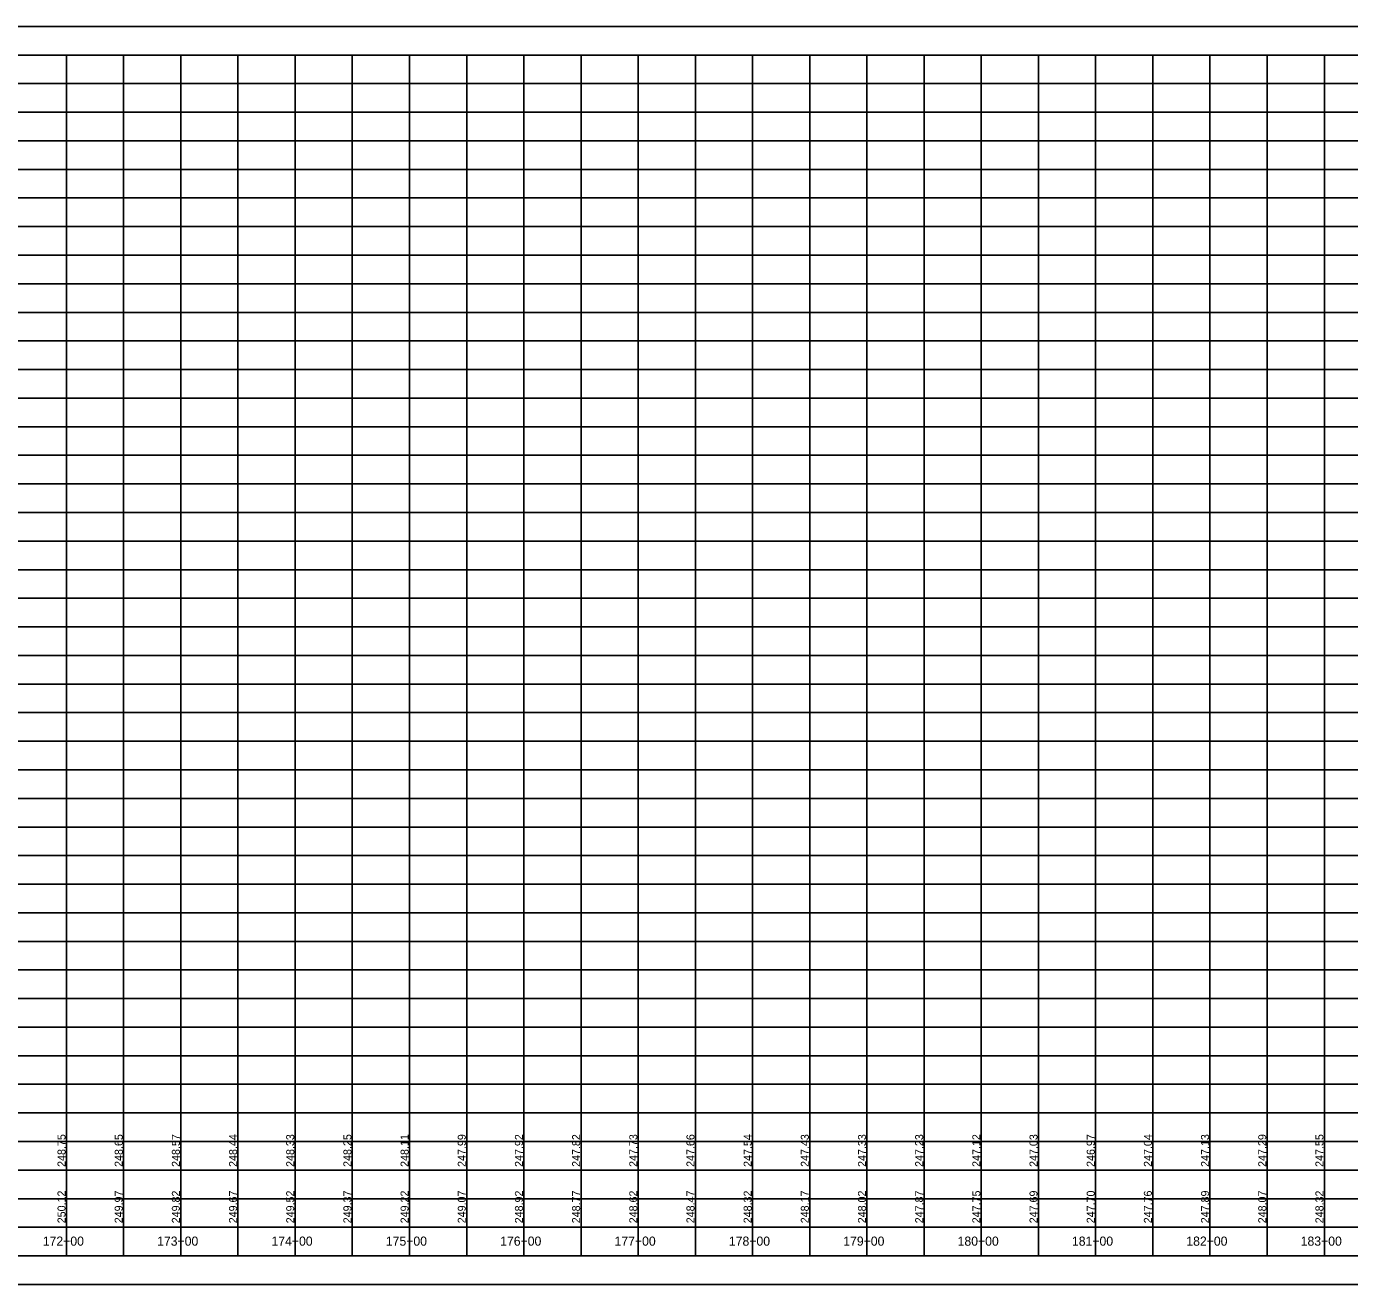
# Model space of a CAD drawing. Extents: x 1873632 to 1926512, y 813126 to 836257.
# Drawn here: x 1895528 to 1896685, y 828463 to 829563 of the extents above; entities that cross this region are included whole.
import ezdxf

# ---------------------------------------------------------------- set-up
doc = ezdxf.new("R2010")
doc.units = 0
for name, color, linetype in [('RD_DDB_StaTX', 7, 'Continuous'), ('RD_DDB_StripGrade', 7, 'Continuous'), ('RD_PD_WallFill', 7, 'Continuous'), ('RD_SHT_IplotShp', 7, 'Continuous')]:
    doc.layers.add(name, color=color, linetype=linetype)

msp = doc.modelspace()

# ---------------------------------------------------------------- linework, layer by layer
at = {"layer": 'RD_PD_WallFill'}
for p, q in [((1894362.9, 829538.1), (1899712.9, 829538.1)), ((1894362.9, 829538.1), (1896112.9, 829538.1)), ((1895562.9, 828488.1), (1895562.9, 829538.1)), ((1895562.9, 828488.1), (1895562.9, 829538.1)), ((1895612.9, 828488.1), (1895612.9, 829538.1)), ((1895612.9, 828488.1), (1895612.9, 829538.1)), ((1895662.9, 828488.1), (1895662.9, 829538.1)), ((1895662.9, 828488.1), (1895662.9, 829538.1)), ((1895712.9, 828488.1), (1895712.9, 829538.1)), ((1895712.9, 828488.1), (1895712.9, 829538.1)), ((1895762.9, 828488.1), (1895762.9, 829538.1)), ((1895762.9, 828488.1), (1895762.9, 829538.1)), ((1895812.9, 828488.1), (1895812.9, 829538.1)), ((1895812.9, 828488.1), (1895812.9, 829538.1)), ((1895862.9, 828488.1), (1895862.9, 829538.1)), ((1895862.9, 828488.1), (1895862.9, 829538.1)), ((1895912.9, 828488.1), (1895912.9, 829538.1)), ((1895912.9, 828488.1), (1895912.9, 829538.1)), ((1895962.9, 828488.1), (1895962.9, 829538.1)), ((1895962.9, 828488.1), (1895962.9, 829538.1)), ((1896012.9, 828488.1), (1896012.9, 829538.1)), ((1896012.9, 828488.1), (1896012.9, 829538.1)), ((1896062.9, 828488.1), (1896062.9, 829538.1)), ((1896062.9, 828488.1), (1896062.9, 829538.1)), ((1896112.9, 828488.1), (1896112.9, 829538.1)), ((1896112.9, 828488.1), (1896112.9, 829538.1)), ((1896162.9, 828488.1), (1896162.9, 829538.1)), ((1896162.9, 828488.1), (1896162.9, 829538.1)), ((1896212.9, 828488.1), (1896212.9, 829538.1)), ((1896212.9, 828488.1), (1896212.9, 829538.1)), ((1896262.9, 828488.1), (1896262.9, 829538.1)), ((1896262.9, 828488.1), (1896262.9, 829538.1)), ((1896312.9, 828488.1), (1896312.9, 829538.1)), ((1896312.9, 828488.1), (1896312.9, 829538.1)), ((1896362.9, 828488.1), (1896362.9, 829538.1)), ((1896362.9, 828488.1), (1896362.9, 829538.1)), ((1896412.9, 828488.1), (1896412.9, 829538.1)), ((1896412.9, 828488.1), (1896412.9, 829538.1)), ((1896462.9, 828488.1), (1896462.9, 829538.1)), ((1896462.9, 828488.1), (1896462.9, 829538.1)), ((1896512.9, 828488.1), (1896512.9, 829538.1)), ((1896512.9, 828488.1), (1896512.9, 829538.1)), ((1896562.9, 828488.1), (1896562.9, 829538.1)), ((1896562.9, 828488.1), (1896562.9, 829538.1)), ((1896612.9, 828488.1), (1896612.9, 829538.1)), ((1896612.9, 828488.1), (1896612.9, 829538.1)), ((1896662.9, 828488.1), (1896662.9, 829538.1)), ((1896662.9, 828488.1), (1896662.9, 829538.1)), ((1894812.9, 829513.1), (1899712.9, 829513.1)), ((1894812.9, 829513.1), (1899712.9, 829513.1)), ((1894812.9, 829488.1), (1899712.9, 829488.1)), ((1894812.9, 829463.1), (1899712.9, 829463.1)), ((1894812.9, 829438.1), (1899712.9, 829438.1)), ((1894812.9, 829413.1), (1899712.9, 829413.1)), ((1894362.9, 829388.1), (1899712.9, 829388.1)), ((1894362.9, 829363.1), (1899712.9, 829363.1)), ((1894362.9, 829338.1), (1899712.9, 829338.1)), ((1894362.9, 829313.1), (1899712.9, 829313.1)), ((1894362.9, 829288.1), (1899712.9, 829288.1)), ((1894362.9, 829263.1), (1899712.9, 829263.1)), ((1894362.9, 829238.1), (1899712.9, 829238.1)), ((1894362.9, 829213.1), (1899712.9, 829213.1)), ((1894362.9, 829188.1), (1899712.9, 829188.1)), ((1894362.9, 829163.1), (1899712.9, 829163.1)), ((1894362.9, 829138.1), (1899712.9, 829138.1)), ((1894362.9, 829113.1), (1899712.9, 829113.1)), ((1894362.9, 829088.1), (1899712.9, 829088.1)), ((1894362.9, 829063.1), (1899712.9, 829063.1)), ((1894362.9, 829038.1), (1899712.9, 829038.1)), ((1894362.9, 829013.1), (1899712.9, 829013.1)), ((1894362.9, 828988.1), (1899712.9, 828988.1)), ((1894362.9, 828963.1), (1899712.9, 828963.1)), ((1894362.9, 828938.1), (1899712.9, 828938.1)), ((1894362.9, 828913.1), (1899712.9, 828913.1)), ((1894362.9, 828888.1), (1899712.9, 828888.1)), ((1894362.9, 828863.1), (1899712.9, 828863.1)), ((1894362.9, 828838.1), (1899712.9, 828838.1)), ((1894362.9, 828813.1), (1899712.9, 828813.1)), ((1894362.9, 828788.1), (1899712.9, 828788.1)), ((1894362.9, 828763.1), (1899712.9, 828763.1)), ((1894362.9, 828738.1), (1899712.9, 828738.1)), ((1894362.9, 828713.1), (1899712.9, 828713.1)), ((1894362.9, 828688.1), (1899712.9, 828688.1)), ((1894362.9, 828663.1), (1899712.9, 828663.1)), ((1894362.9, 828638.1), (1899712.9, 828638.1)), ((1894362.9, 828613.1), (1899712.9, 828613.1)), ((1894362.9, 828588.1), (1899712.9, 828588.1)), ((1894362.9, 828563.1), (1899712.9, 828563.1)), ((1894362.9, 828538.1), (1899712.9, 828538.1)), ((1894362.9, 828513.1), (1899712.9, 828513.1)), ((1894362.9, 828488.1), (1899712.9, 828488.1)), ((1894362.9, 828488.1), (1899712.9, 828488.1))]:
    msp.add_line(p, q, dxfattribs=at)
at = {"layer": 'RD_SHT_IplotShp'}
msp.add_lwpolyline([(1894337.8, 828463.1), (1899737.8, 828463.1), (1899737.8, 829563.1), (1894337.8, 829563.1)], close=True, dxfattribs=at)

# ---------------------------------------------------------------- texts
at = {"layer": 'RD_DDB_StaTX'}
for s, p in [('172+00', (1895542.2, 828497)), ('173+00', (1895642.2, 828497)), ('174+00', (1895742.2, 828497)), ('175+00', (1895842.2, 828497)), ('176+00', (1895942.2, 828497)), ('177+00', (1896042.2, 828497)), ('178+00', (1896142.2, 828497)), ('179+00', (1896242.2, 828497)), ('180+00', (1896342.2, 828497)), ('181+00', (1896442.2, 828497)), ('182+00', (1896542.2, 828497)), ('183+00', (1896642.2, 828497))]:
    msp.add_text(s, height=8, dxfattribs=at).set_placement(p)
at = {"layer": 'RD_DDB_StripGrade'}
for s, p in [('248.75', (1895562.1, 828565.9)), ('248.65', (1895612.1, 828565.9)), ('248.57', (1895662.1, 828565.9)), ('248.44', (1895712.1, 828565.9)), ('248.33', (1895762.1, 828565.9)), ('248.25', (1895812.1, 828565.9)), ('248.11', (1895862.1, 828565.9)), ('247.99', (1895912.1, 828565.9)), ('247.92', (1895962.1, 828565.9)), ('247.82', (1896012.1, 828565.9)), ('247.73', (1896062.1, 828565.9)), ('247.66', (1896112.1, 828565.9)), ('247.54', (1896162.1, 828565.9)), ('247.43', (1896212.1, 828565.9)), ('247.33', (1896262.1, 828565.9)), ('247.23', (1896312.1, 828565.9)), ('247.12', (1896362.1, 828565.9)), ('247.03', (1896412.1, 828565.9)), ('246.97', (1896462.1, 828565.9)), ('247.04', (1896512.1, 828565.9)), ('247.13', (1896562.1, 828565.9)), ('247.29', (1896612.1, 828565.9)), ('247.55', (1896662.1, 828565.9)), ('250.12', (1895562.1, 828516.6)), ('249.97', (1895612.1, 828516.6)), ('249.82', (1895662.1, 828516.6)), ('249.67', (1895712.1, 828516.6)), ('249.52', (1895762.1, 828516.6)), ('249.37', (1895812.1, 828516.6)), ('249.22', (1895862.1, 828516.6)), ('249.07', (1895912.1, 828516.6)), ('248.92', (1895962.1, 828516.6)), ('248.77', (1896012.1, 828516.6)), ('248.62', (1896062.1, 828516.6)), ('248.47', (1896112.1, 828516.6)), ('248.32', (1896162.1, 828516.6)), ('248.17', (1896212.1, 828516.6)), ('248.02', (1896262.1, 828516.6)), ('247.87', (1896312.1, 828516.6)), ('247.75', (1896362.1, 828516.6)), ('247.69', (1896412.1, 828516.6)), ('247.70', (1896462.1, 828516.6)), ('247.76', (1896512.1, 828516.6)), ('247.89', (1896562.1, 828516.6)), ('248.07', (1896612.1, 828516.6)), ('248.32', (1896662.1, 828516.6))]:
    msp.add_text(s, height=7, rotation=90, dxfattribs=at).set_placement(p)

doc.saveas('drawing.dxf')
